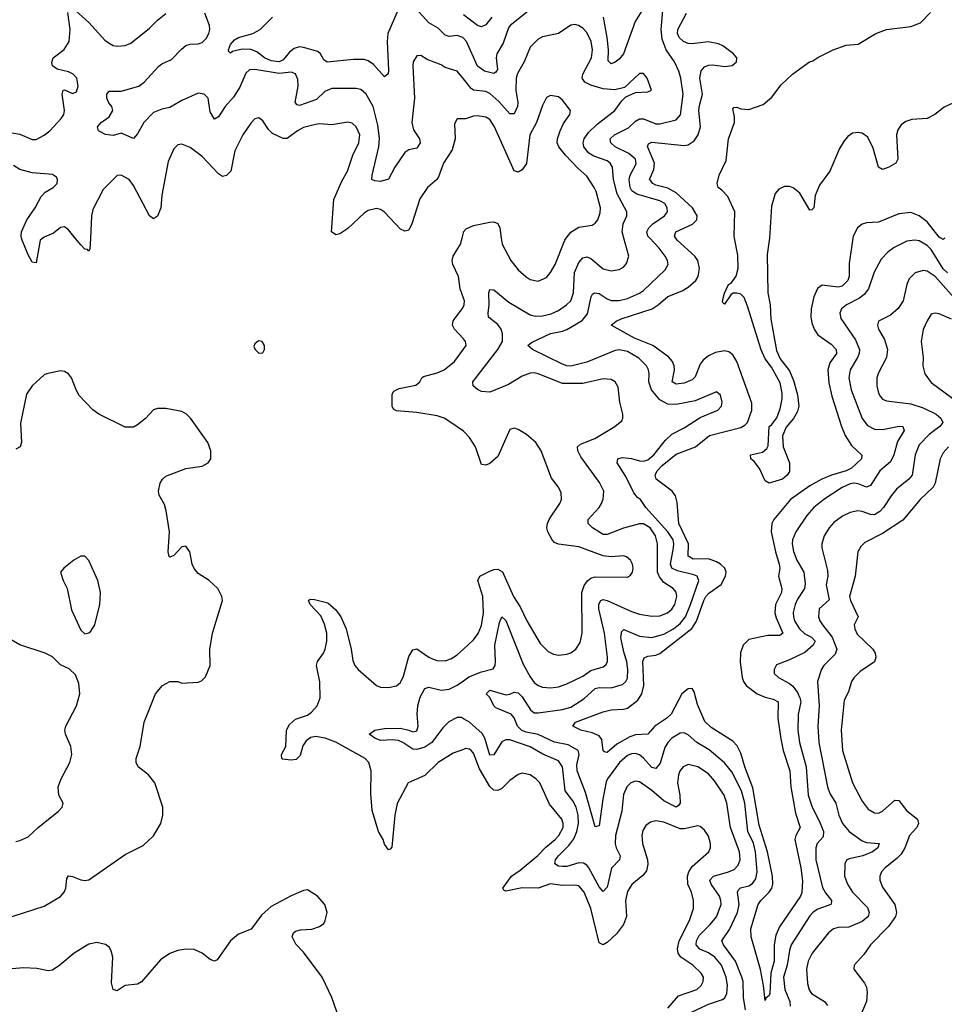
# Model space of a CAD drawing. Header units: inches. Extents: x 1843162 to 1959474, y 907081 to 1016326.
# Tile 356 of 656: x 1947809 to 1952375, y 936217 to 941078. Entities that reach past the tile are written whole.
import ezdxf

# ---------------------------------------------------------------- set-up
doc = ezdxf.new("R2010")
doc.units = ezdxf.units.IN
doc.header["$MEASUREMENT"] = 0
for name, color, linetype in [('B9943', 7, 'Continuous'), ('B9944', 7, 'Continuous'), ('B9953', 7, 'Continuous'), ('B9954', 7, 'Continuous')]:
    doc.layers.add(name, color=color, linetype=linetype)

msp = doc.modelspace()

# ---------------------------------------------------------------- linework, layer by layer
at = {"layer": 'B9943', "color": 5}
for points, elevation in [([(1947923.4, 940000), (1947910.2, 939989.8), (1947890, 939877.2), (1947870, 939880.9), (1947850, 939916.9), (1947820.2, 939990), (1947817.9, 940000)], 580), ([(1948157.6, 940000), (1948154.7, 939945.3), (1948150, 939936), (1948143, 939943), (1948130, 939946), (1948110, 939966.4), (1948082.8, 940000)], 580), ([(1950000, 939703.8), (1949983.8, 939750), (1949976.1, 939810), (1949948.3, 939870), (1949944.7, 939890), (1949949.1, 939910), (1949985.8, 939970), (1949993.5, 940000)], 580), ([(1950000, 939502.2), (1949956.2, 939550), (1949946.9, 939570), (1949948.9, 939591.1), (1949994.2, 939650), (1950000, 939661.4)], 580), ([(1950000, 939046.8), (1949932.8, 939092.8), (1949904.2, 939110), (1949870, 939121.9), (1949770, 939138.4), (1949670, 939146.6), (1949655.5, 939155.5), (1949647.4, 939170), (1949648.3, 939230), (1949655.8, 939244.2), (1949683.3, 939256.7), (1949765.8, 939274.2), (1949785.4, 939290), (1949794.3, 939310), (1949803.1, 939316.9), (1949870, 939335), (1949905.7, 939350), (1949956.8, 939390), (1950000, 939450.7)], 580), ([(1947730, 936637), (1947930, 936700.9), (1948010, 936748.6), (1948028.2, 936770), (1948036.1, 936790), (1948041.9, 936838.1), (1948049.2, 936850.8), (1948070, 936848.5), (1948110, 936831.7), (1948130, 936828.4), (1948150, 936831.4), (1948330, 936956), (1948418.9, 937001.1), (1948470, 937047.7), (1948505.6, 937110), (1948516.2, 937150), (1948516.2, 937190), (1948475.6, 937310), (1948445.1, 937350), (1948394.5, 937390), (1948384.2, 937410), (1948384.7, 937430), (1948403.5, 937490), (1948423, 937610), (1948479.7, 937750), (1948514.5, 937790), (1948550.4, 937810.3), (1948590, 937810.4), (1948610, 937802.6), (1948690, 937807.7), (1948706.6, 937813.4), (1948727, 937833), (1948749.5, 937890), (1948748, 937968), (1948760.9, 938050), (1948809.6, 938210), (1948807.3, 938230), (1948787, 938270), (1948745.2, 938310), (1948690, 938344.5), (1948670, 938369.3), (1948659.7, 938390), (1948649.6, 938450), (1948630, 938479.5), (1948610, 938475.6), (1948570, 938432.7), (1948550, 938424), (1948547.3, 938427.3), (1948542, 938450), (1948548.9, 938550), (1948532.9, 938652.9), (1948524.4, 938684.4), (1948497.6, 938730), (1948493.6, 938750), (1948502.4, 938790), (1948513.6, 938810), (1948530, 938823.7), (1948630, 938861.6), (1948710, 938874), (1948739, 938890), (1948752.3, 938910), (1948752, 938950), (1948738, 938990), (1948652.3, 939110), (1948632.7, 939130), (1948610, 939142.9), (1948530, 939158.7), (1948490, 939158.4), (1948470, 939152), (1948430, 939109.4), (1948390, 939078), (1948370, 939067), (1948330, 939067), (1948199, 939130), (1948170, 939152.3), (1948102.6, 939222.6), (1948087, 939250), (1948064.5, 939310), (1948049.2, 939330), (1948030, 939342), (1948010, 939345.1), (1947941, 939330), (1947930, 939325.1), (1947870.6, 939270), (1947842, 939230), (1947813.5, 939086.5), (1947818.4, 938990), (1947810.3, 938969.7), (1947790, 938957)], 620), ([(1950000, 937475.6), (1949950, 937456.8), (1949876.1, 937410), (1949810, 937346.3), (1949726.7, 937310), (1949672.6, 937207.4), (1949661.8, 937150), (1949647.1, 936992.9), (1949638, 936982), (1949630, 936979.7), (1949610, 937007.8), (1949603.6, 937030), (1949580.8, 937070), (1949550, 937174.3), (1949542.5, 937257.6), (1949545.3, 937370), (1949532.5, 937410), (1949515, 937430), (1949370, 937510.7), (1949316.9, 937530), (1949270, 937538.5), (1949246.2, 937533.9), (1949222.7, 937517.3), (1949207.5, 937492.5), (1949194.1, 937445.9), (1949174.2, 937425.8), (1949150, 937421.7), (1949107.4, 937427.4), (1949102.9, 937430), (1949101.5, 937450), (1949123.4, 937490), (1949126.2, 937570), (1949141.1, 937598.9), (1949170, 937624.5), (1949230, 937645.1), (1949250, 937658.6), (1949277.8, 937690), (1949292.9, 937730), (1949291.6, 937808.4), (1949275.3, 937890), (1949279.2, 937910), (1949309.9, 937950.1), (1949317.8, 937970), (1949326.1, 938010), (1949325.6, 938050), (1949314.4, 938094.4), (1949295.6, 938135.6), (1949243.5, 938190), (1949235.1, 938210), (1949243.5, 938216.5), (1949264.4, 938215.6), (1949330, 938199.6), (1949370, 938165.2), (1949395.5, 938130), (1949420.7, 938070), (1949445.8, 937970), (1949453.6, 937913.6), (1949463, 937890), (1949480.2, 937870), (1949570, 937791.4), (1949590, 937782.4), (1949630, 937780.2), (1949670, 937788.7), (1949690, 937806), (1949703.4, 937836.6), (1949730, 937933.7), (1949750, 937966.3), (1949770, 937971.4), (1949828.9, 937930), (1949850, 937920.2), (1949870, 937914.2), (1949910, 937913.4), (1949937.4, 937922.6), (1949970, 937942), (1950000, 937969.8)], 580), ([(1947790, 937020.7), (1947810, 937024.9), (1947850, 937044), (1947899.3, 937090), (1948001.2, 937170), (1948019, 937190), (1948024, 937210), (1948002.7, 937250), (1947998.4, 937290), (1948013.6, 937330), (1948056.9, 937410), (1948066.3, 937450), (1948061.7, 937490), (1948035.4, 937550), (1948031.1, 937570), (1948036.9, 937590), (1948089.6, 937690), (1948105.6, 937750), (1948101.5, 937801.5), (1948084.1, 937844.1), (1948052.3, 937872.3), (1948010, 937893.2), (1947970, 937932.3), (1947934, 937950), (1947810, 937990.9), (1947734.9, 938034.9)], 640), ([(1950000, 937626.7), (1949990, 937632.5), (1949970, 937632.2), (1949928.3, 937611.7), (1949898.2, 937581.8), (1949844.1, 937510), (1949810, 937486.6), (1949770, 937474.5), (1949750, 937476.2), (1949700.7, 937510), (1949679.2, 937519.2), (1949650, 937522.3), (1949590, 937518.7), (1949562.7, 937530), (1949535.3, 937550), (1949562, 937570), (1949610, 937579.1), (1949690, 937579.4), (1949730.7, 937570.7), (1949750, 937561.8), (1949770, 937567.4), (1949775.8, 937590), (1949772.2, 937650), (1949775.6, 937690), (1949787.1, 937732.9), (1949810, 937775.9), (1949830, 937783.2), (1949890, 937767.8), (1949930, 937772.3), (1949970, 937792.6), (1950000, 937813.8)], 560), ([(1949386.2, 936146.2), (1949350.9, 936250), (1949303.1, 936350), (1949210, 936474), (1949172.9, 936512.9), (1949155.1, 936550), (1949161.2, 936570), (1949170, 936577.3), (1949195.9, 936584.1), (1949251.5, 936588.5), (1949290, 936600.7), (1949310, 936616), (1949318, 936630), (1949327, 936670), (1949316, 936710), (1949279, 936750), (1949230, 936782.7), (1949210, 936779.3), (1949150, 936752), (1949050, 936699.3), (1949003.4, 936656.6), (1948951.8, 936588.2), (1948890, 936562.4), (1948850.4, 936530), (1948784.4, 936435.6), (1948770, 936429.5), (1948750, 936437.6), (1948709.4, 936470), (1948670, 936486.9), (1948630, 936489.7), (1948590, 936482.7), (1948550, 936467.6), (1948503.4, 936436.6), (1948410, 936328.3), (1948390, 936315.4), (1948330, 936309.6), (1948290, 936283.6), (1948270, 936289.4), (1948262, 936322), (1948268.7, 936448.7), (1948261.3, 936481.3), (1948250, 936499.5), (1948232.2, 936512.3), (1948190, 936522.6), (1948150, 936513.1), (1948078.4, 936470), (1948007.4, 936410), (1947970, 936385.8), (1947950, 936381.2), (1947892.7, 936392.7), (1947830, 936397.1), (1947750.6, 936390.6)], 620)]:
    msp.add_lwpolyline(points, dxfattribs=dict(at, elevation=elevation))
for points, elevation in [([(1948987.5, 939492.5), (1948970, 939478), (1948965.4, 939465.4), (1948972, 939450), (1948990, 939432), (1949010, 939434), (1949018, 939450), (1949018, 939470), (1949006, 939490)], 620), ([(1948110, 938429.2), (1948076, 938410), (1948026, 938370), (1948011, 938350), (1948022.8, 938310), (1948044, 938270), (1948064.1, 938164.1), (1948110, 938064.7), (1948130, 938046), (1948150, 938051), (1948160.2, 938059.8), (1948179.3, 938090), (1948204.5, 938190), (1948207, 938250), (1948194, 938310), (1948150, 938408.7), (1948130, 938429)], 640)]:
    msp.add_lwpolyline(points, close=True, dxfattribs=dict(at, elevation=elevation))
at = {"layer": 'B9944', "color": 5}
for points, elevation in [([(1947770, 940519.3), (1947810, 940513.4), (1947870, 940487.2), (1947890, 940486.4), (1947930, 940507.6), (1947958.3, 940530), (1948013.7, 940590), (1948026.4, 940610), (1948030.6, 940630), (1948019.2, 940710), (1948024, 940730), (1948030, 940732.4), (1948070, 940714), (1948090, 940722), (1948096.8, 940750), (1948091.5, 940790), (1948073.3, 940810), (1948050, 940820.2), (1947993.5, 940833.5), (1947971.5, 940850), (1947966.9, 940866.9), (1947974.7, 940890), (1948029, 940931), (1948053.2, 940970), (1948058.5, 941030), (1948046.4, 941113.6)], 580), ([(1948070, 941136.5), (1948150, 941065), (1948230, 940977.7), (1948250, 940962), (1948270, 940951.4), (1948290, 940947.7), (1948330, 940951.3), (1948358.2, 940961.9), (1948450, 941036), (1948490, 941076.5), (1948530, 941108.8)], 580), ([(1949687.3, 941150), (1949626.7, 941010), (1949623.5, 940970), (1949630.9, 940829.1), (1949628.8, 940811.2), (1949610, 940795.6), (1949556.7, 940856.6), (1949530, 940875.7), (1949510, 940881.3), (1949458, 940882), (1949327.9, 940868), (1949310, 940879.5), (1949294.7, 940910), (1949281.1, 940921.1), (1949210, 940941.7), (1949190, 940943.8), (1949163.7, 940936.4), (1949141.9, 940918.1), (1949110, 940880.2), (1949090, 940869.9), (1949050, 940875.3), (1949018.4, 940890), (1948979.6, 940919.6), (1948950, 940930.5), (1948907.5, 940932.5), (1948859.5, 940920.5), (1948850, 940912.3), (1948840.8, 940920.8), (1948840.5, 940930), (1948850, 940955.8), (1948870, 940978.9), (1948890, 940990.2), (1948960.9, 941010), (1948997, 941030), (1949058, 941090)], 540), ([(1950000, 940986.6), (1949996.8, 940990), (1949970, 940999.5), (1949930, 940994.9), (1949910, 941002.6), (1949876, 941036), (1949830, 941062.5), (1949750, 941150.8)], 540), ([(1950000, 940786.2), (1949970, 940824.4), (1949910, 940842.6), (1949890, 940854.7), (1949821, 940881), (1949790, 940901.1), (1949770, 940899.7), (1949752.4, 940870), (1949750.2, 940849.8), (1949758.1, 940690), (1949745.6, 940570), (1949753.8, 940533.8), (1949782.9, 940490), (1949787.2, 940470), (1949770, 940444.5), (1949730, 940436.5), (1949710, 940422.8), (1949661.8, 940350), (1949630, 940291.3), (1949590, 940279.8), (1949562.9, 940282.9), (1949548.2, 940290), (1949548.8, 940310), (1949582.1, 940450), (1949586.3, 940493.7), (1949577.5, 940557.5), (1949553.9, 940650), (1949520.3, 940710), (1949493, 940733), (1949470, 940738.9), (1949350, 940738.1), (1949316.2, 940723.8), (1949275, 940685), (1949190, 940654.8), (1949178.3, 940658.3), (1949169.9, 940670), (1949184.6, 940750), (1949182.4, 940782.4), (1949170.4, 940810.4), (1949150, 940818.8), (1949090, 940813), (1948970, 940832.7), (1948943.1, 940830), (1948925.8, 940814.2), (1948895.5, 940744.5), (1948863.9, 940696.1), (1948823.6, 940650), (1948790, 940598.9), (1948770, 940587.8), (1948750, 940623.7), (1948739.8, 940690), (1948720.5, 940710), (1948690, 940716.3), (1948610, 940679.9), (1948550, 940643.9), (1948510, 940637.2), (1948470, 940620.2), (1948421.1, 940570), (1948390, 940514), (1948370, 940491.8), (1948310, 940518.5), (1948270, 940506.6), (1948231.7, 940511.7), (1948198.5, 940530), (1948193.3, 940550), (1948211.1, 940570), (1948250, 940598.2), (1948268.9, 940630), (1948264.5, 940650), (1948248.4, 940668.4), (1948238.7, 940690), (1948238.9, 940710), (1948250, 940725.2), (1948310, 940724.6), (1948396.9, 940750), (1948424.1, 940770), (1948493.6, 940846.4), (1948510, 940859.7), (1948559, 940881), (1948607.1, 940933), (1948629.4, 940950.6), (1948650, 940958), (1948690, 940958.6), (1948710, 940965.8), (1948730, 940984.9), (1948743.1, 941010), (1948747.8, 941030), (1948746.6, 941050), (1948723.5, 941110)], 560), ([(1950000, 940588.3), (1949970, 940589.3), (1949956.1, 940563.9), (1949959.1, 940490), (1949944.6, 940435.4), (1949902.2, 940370), (1949877.5, 940302.5), (1949868.9, 940290), (1949822, 940250), (1949785.5, 940194.5), (1949745.7, 940070), (1949730, 940038.3), (1949710, 940033.6), (1949690, 940044.5), (1949610, 940128.3), (1949590, 940141.5), (1949570, 940146.3), (1949530, 940135.7), (1949510, 940122.9), (1949430, 940046.9), (1949390, 940021.5), (1949370, 940015.8), (1949349, 940030), (1949359.6, 940190), (1949399.8, 940280.2), (1949428.1, 940330), (1949454.3, 940410), (1949484.2, 940470), (1949488.9, 940510), (1949470, 940549.7), (1949450, 940567.4), (1949430, 940572.5), (1949350, 940559.4), (1949290, 940563.9), (1949270, 940561.3), (1949210, 940546.1), (1949180.2, 940530), (1949130, 940492), (1949110, 940491.8), (1949056.6, 940516.6), (1949036.7, 940536.7), (1949010, 940579.6), (1948990, 940594.3), (1948970, 940588), (1948950, 940568), (1948910, 940509.6), (1948870.8, 940430), (1948850.7, 940330), (1948830, 940309.4), (1948810, 940304.7), (1948790, 940316.5), (1948710, 940402.2), (1948650, 940448), (1948610, 940463.6), (1948590, 940460.7), (1948570, 940440.9), (1948541.4, 940378.6), (1948511.2, 940211.2), (1948505, 940150), (1948490, 940107.6), (1948470, 940095.4), (1948450, 940109.8), (1948370, 940259.1), (1948350, 940288.5), (1948310, 940310.9), (1948290, 940309.6), (1948220.5, 940239.5), (1948170, 940141.6), (1948163.5, 940110), (1948157.6, 940000)], 580), ([(1947817.9, 940000), (1947815.7, 940010), (1947817.8, 940030), (1947844.1, 940090), (1947885.2, 940150), (1947914.9, 940205.1), (1947933.9, 940226.1), (1947973.7, 940250), (1947993.8, 940270), (1947995.3, 940290), (1947990, 940300.7), (1947970, 940314), (1947870, 940322.6), (1947810, 940337.9), (1947778.3, 940358.3)], 580), ([(1948082.8, 940000), (1948050, 940040.4), (1948030, 940055.1), (1948010, 940051.6), (1947975.3, 940024.7), (1947930, 940005.1), (1947923.4, 940000)], 580), ([(1949993.5, 940000), (1950000, 940025.2)], 580)]:
    msp.add_lwpolyline(points, dxfattribs=dict(at, elevation=elevation))
at = {"layer": 'B9953', "color": 5}
for points, elevation in [([(1950000, 937813.8), (1950027, 937833), (1950090, 937858.4), (1950146.3, 937873.7), (1950156.4, 937890), (1950159, 937910), (1950155.9, 937990), (1950178.8, 938101.2), (1950190, 938130.4), (1950210, 938111.3), (1950295.4, 937895.4), (1950330, 937833), (1950350, 937806.2), (1950370, 937790.2), (1950390, 937782.7), (1950430, 937779.5), (1950470, 937785), (1950510, 937798.4), (1950590, 937837), (1950630, 937864.6), (1950690, 937882.2), (1950704.7, 937895.3), (1950711.1, 937910), (1950711.6, 937930), (1950696.6, 938050), (1950669.2, 938170), (1950668.3, 938191.7), (1950679.2, 938210), (1950690, 938214.7), (1950710, 938211), (1950830, 938157), (1950870, 938143.5), (1950930, 938133.6), (1950970, 938135.6), (1951007.2, 938150), (1951030, 938167.4), (1951044.6, 938190), (1951054.5, 938230), (1951051.2, 938251.2), (1951036.5, 938270), (1950990, 938299.9), (1950968.1, 938328.1), (1950958.9, 938350), (1950958.3, 938490), (1950948.9, 938530), (1950923, 938570), (1950890, 938588.7), (1950870, 938588.7), (1950790, 938567.2), (1950710, 938535.6), (1950690, 938536.6), (1950638.2, 938570), (1950616.8, 938590), (1950615.8, 938610), (1950670, 938669.3), (1950682.2, 938690), (1950690, 938710.8), (1950693.2, 938750), (1950672.5, 938792.5), (1950579.9, 938919.9), (1950565.7, 938950), (1950563.8, 938970), (1950578.1, 938981.9), (1950649.7, 939010), (1950747.3, 939070), (1950782, 939098), (1950787.3, 939110), (1950787.8, 939130), (1950771.9, 939190), (1950763.7, 939263.7), (1950749.8, 939289.8), (1950730, 939301.1), (1950690, 939305), (1950590, 939282), (1950490, 939281.8), (1950370, 939330.5), (1950350, 939334.5), (1950330, 939332.6), (1950290, 939317.9), (1950222.8, 939277.2), (1950130, 939239.6), (1950090, 939243.2), (1950070, 939252.5), (1950048.5, 939270), (1950046.4, 939290), (1950170.5, 939450), (1950192.5, 939490), (1950193.4, 939526.6), (1950186.7, 939550), (1950170, 939573.1), (1950124.6, 939610), (1950121.5, 939630), (1950127.8, 939670), (1950125.6, 939730), (1950130, 939746.8), (1950150, 939743.7), (1950224.3, 939684.3), (1950330, 939621.8), (1950353.7, 939613.7), (1950390, 939615.3), (1950433.4, 939626.6), (1950470, 939643.2), (1950509.9, 939670.1), (1950530.3, 939689.7), (1950543.7, 939730), (1950548.5, 939830), (1950570, 939879.6), (1950590, 939902), (1950610, 939906.7), (1950630, 939899.3), (1950690, 939848.4), (1950730, 939837.6), (1950770, 939844.4), (1950790, 939855.6), (1950805.6, 939874.4), (1950817, 939910), (1950792.6, 940000)], 560), ([(1951393.8, 936190), (1951383.6, 936250), (1951381.7, 936330), (1951375.7, 936350), (1951343.8, 936430), (1951284.2, 936510), (1951276.8, 936530), (1951313.3, 936586.7), (1951353.5, 936670), (1951362.2, 936710), (1951353, 936770), (1951357.9, 936782.1), (1951368.3, 936791.6), (1951410, 936802), (1951427.5, 936812.5), (1951443.5, 936836.5), (1951450.7, 936870), (1951443.3, 936970), (1951432.2, 937012.2), (1951404.7, 937070), (1951389.2, 937210), (1951373.1, 937270), (1951325, 937365), (1951289.6, 937409.6), (1951213.7, 937473.7), (1951152.1, 937510), (1951110, 937546.6), (1951090, 937556.5), (1951070, 937555.7), (1951030, 937530.6), (1951008.8, 937510), (1950994.9, 937485.1), (1950972.1, 937407.9), (1950950, 937380.7), (1950930, 937386.5), (1950890, 937432.3), (1950870, 937448.2), (1950850, 937454.9), (1950830, 937453.5), (1950810, 937445.7), (1950770.1, 937410), (1950711.4, 937330), (1950705, 937315), (1950688.3, 937230), (1950670, 937097.2), (1950650, 937092.7), (1950602.3, 937262.3), (1950561.9, 937370), (1950560.8, 937399.2), (1950572.3, 937450), (1950566.1, 937470), (1950517.3, 937497.3), (1950450, 937511.7), (1950370, 937548.5), (1950310, 937560.1), (1950289.2, 937569.2), (1950267.8, 937590), (1950250, 937631.9), (1950236.2, 937650), (1950160, 937680), (1950149.5, 937690), (1950131.1, 937731.1), (1950112.3, 937750), (1950130, 937767.7), (1950210, 937744.1), (1950230, 937747.5), (1950250, 937757.7), (1950270, 937754.7), (1950290, 937735), (1950331.4, 937671.4), (1950350, 937656.6), (1950370, 937655.2), (1950490, 937673), (1950530, 937684), (1950595.3, 937724.7), (1950650, 937775.4), (1950670, 937780.7), (1950730, 937779.8), (1950785, 937795), (1950802.2, 937810), (1950810, 937827), (1950812.1, 937867.9), (1950807.5, 937910), (1950793.1, 937950), (1950780.1, 938010), (1950777.7, 938030), (1950782.3, 938057.7), (1950792.5, 938067.5), (1950870, 938034.5), (1950930, 938028.2), (1950990, 938044.1), (1951036.9, 938070), (1951070, 938096.9), (1951096, 938130), (1951121.9, 938190), (1951162.8, 938310), (1951153.8, 938330), (1951137.8, 938337.8), (1951056.9, 938356.9), (1951029.9, 938370), (1951022.2, 938390), (1951038.1, 938470), (1951039.9, 938490), (1951035.5, 938510), (1951009, 938550), (1950900.3, 938670), (1950874, 938710), (1950859.4, 938719.4), (1950841.9, 938741.9), (1950802.7, 938822.7), (1950758.9, 938890), (1950763, 938910), (1950783.9, 938916.1), (1950830, 938911.8), (1950870, 938900.1), (1950890, 938898.6), (1950910, 938904.7), (1950940.5, 938930), (1950998.2, 939001.8), (1951030, 939032.5), (1951090, 939063.8), (1951170, 939114.7), (1951256.9, 939150), (1951274.7, 939170), (1951278, 939190), (1951270, 939223.7), (1951250, 939240.5), (1951143.9, 939196.1), (1951050, 939178.9), (1951010, 939179.3), (1950970, 939200.5), (1950928.2, 939250), (1950915.2, 939290), (1950918.1, 939330), (1950914.1, 939350), (1950903.4, 939370), (1950866.6, 939406.6), (1950810, 939439.4), (1950770, 939448.3), (1950750, 939444.8), (1950610, 939387.3), (1950530, 939367.5), (1950510, 939369.5), (1950490, 939377.8), (1950340.7, 939450), (1950318.7, 939470), (1950335.5, 939484.5), (1950430, 939528.9), (1950490, 939539.9), (1950510, 939548), (1950586.6, 939593.4), (1950613.5, 939626.5), (1950630.4, 939709.6), (1950637.1, 939722.9), (1950646.6, 939730), (1950670, 939726.1), (1950710, 939699.3), (1950730, 939691.7), (1950770, 939691.7), (1950810, 939701.9), (1950870, 939727.7), (1950890, 939741.4), (1950997, 939843), (1951011.3, 939868.7), (1951007.1, 939890), (1950996.5, 939910), (1950966.9, 939950), (1950920.6, 940000)], 540), ([(1950187.1, 940000), (1950191, 939970), (1950234, 939890), (1950270, 939844), (1950310, 939807.9), (1950330, 939795.8), (1950370, 939788), (1950410, 939806), (1950430, 939830.3), (1950453.9, 939870), (1950500.5, 939990), (1950508, 940000)], 580), ([(1951923.7, 940000), (1951905.5, 939874.5), (1951905.2, 939810), (1951898.6, 939790), (1951870, 939763.1), (1951850, 939758.3), (1951771.8, 939768.2), (1951748.5, 939751.5), (1951730.9, 939710), (1951716.6, 939650), (1951715.1, 939610), (1951720.7, 939580.7), (1951731.6, 939550), (1951750, 939522.9), (1951816.5, 939476.5), (1951841.2, 939450), (1951843, 939430), (1951810, 939384.5), (1951799.6, 939350), (1951805, 939285), (1951818.9, 939218.9), (1951866.4, 939070), (1951885, 939025), (1951915.9, 938975.9), (1951967.7, 938927.7), (1951965.4, 938910), (1951916.9, 938863.1), (1951890, 938850), (1951817.7, 938830), (1951770.2, 938810), (1951710, 938776.7), (1951616.1, 938710), (1951532.4, 938610), (1951523.3, 938590), (1951520.1, 938550), (1951541.4, 938450), (1951559.7, 938390), (1951562.9, 938370), (1951555.5, 938330), (1951572.8, 938270), (1951570.5, 938250), (1951541, 938190), (1951537.5, 938150), (1951544.3, 938124.3), (1951578, 938050), (1951562.5, 938037.5), (1951502.9, 938037.1), (1951410, 938018.3), (1951381.4, 937990), (1951367.7, 937952.3), (1951366.4, 937906.4), (1951376.8, 937830), (1951383, 937810), (1951396.6, 937790), (1951450.2, 937750), (1951490, 937733.3), (1951530, 937724.1), (1951554.4, 937710), (1951552.4, 937630), (1951567.7, 937527.7), (1951579.9, 937470), (1951611.4, 937370), (1951617.7, 937290), (1951640.3, 937160.3), (1951662.8, 937090), (1951641.9, 937050), (1951637.1, 937030), (1951666.4, 936890), (1951673.9, 936826.1), (1951671.5, 936768.5), (1951665.4, 936750), (1951561.5, 936598.5), (1951542.1, 936557.9), (1951535.5, 936510), (1951534.1, 936430), (1951518, 936370), (1951513.5, 936270), (1951510, 936259.6), (1951493.1, 936246.9), (1951490, 936235.3), (1951482.6, 936310), (1951468, 936388), (1951421.7, 936550), (1951419.3, 936590), (1951456.3, 936710), (1951469.2, 936730), (1951509.9, 936770.1), (1951522.5, 936790), (1951527.6, 936810), (1951526.2, 936850), (1951501.2, 936970), (1951461.2, 937101.2), (1951430, 937285.8), (1951389.1, 937389.1), (1951370, 937456.5), (1951352.3, 937492.3), (1951330, 937515.7), (1951223.5, 937583.5), (1951192.4, 937612.4), (1951156.8, 937696.8), (1951139.1, 937759.1), (1951130, 937776.1), (1951110, 937774.5), (1951078.3, 937750), (1951025.7, 937650), (1951004.8, 937630), (1950946.1, 937590), (1950910, 937549.8), (1950850, 937547.9), (1950822.7, 937537.3), (1950758.5, 937501.5), (1950710, 937460.4), (1950700.9, 937460.9), (1950690, 937468.7), (1950684.3, 937524.3), (1950670, 937543.1), (1950636.7, 937556.6), (1950579.3, 937570), (1950539.6, 937590), (1950553.3, 937610), (1950690, 937660.1), (1950730, 937671.2), (1950790, 937674), (1950810, 937679.5), (1950861.1, 937718.9), (1950881.5, 937750), (1950891.5, 937790), (1950886.7, 937910), (1950892.1, 937927.9), (1950910, 937936.3), (1950950, 937941), (1950970, 937948.7), (1951128.1, 938071.9), (1951151.7, 938108.3), (1951186.6, 938210), (1951197.4, 938230), (1951212.6, 938247.4), (1951272.3, 938290), (1951294.9, 938330), (1951297.2, 938350), (1951290.4, 938370), (1951270.4, 938390), (1951250, 938401.8), (1951210, 938415.9), (1951135.4, 938415.4), (1951109.9, 938429.9), (1951112.4, 938490), (1951063.2, 938590), (1951055.1, 938695.1), (1951048.1, 938728.1), (1951030.7, 938750.7), (1950952.2, 938810), (1950946.4, 938830), (1950957.3, 938850), (1950982.3, 938877.7), (1951050, 938932.8), (1951146.2, 938970), (1951215.1, 939024.9), (1951370, 939065.5), (1951390, 939075.7), (1951403.6, 939090), (1951425.1, 939150), (1951424.1, 939184.1), (1951350.6, 939390.6), (1951330, 939423.4), (1951310, 939438.1), (1951290, 939442.8), (1951245, 939435), (1951210, 939419.1), (1951183.6, 939396.4), (1951170, 939377.7), (1951144.9, 939315.1), (1951130, 939299.6), (1951090, 939282.8), (1951050, 939279), (1951030.8, 939290), (1951042.9, 939350), (1951041.2, 939370), (1951032.8, 939390), (1951013.3, 939413.3), (1950935.9, 939470), (1950845.6, 939505.6), (1950729.6, 939570), (1950755.1, 939590), (1950779.1, 939600.9), (1950931.6, 939650), (1950962.1, 939670), (1951010, 939711.8), (1951080, 939740), (1951110, 939757), (1951147.3, 939790), (1951159.5, 939810), (1951166.2, 939850), (1951157.4, 939890), (1951142.6, 939910), (1951055, 939990), (1951048.7, 940000)], 520), ([(1951510.9, 940000), (1951510, 939988), (1951500.7, 939919.3), (1951504.2, 939730), (1951515.4, 939670), (1951518.9, 939598.9), (1951545.4, 939445.4), (1951564.1, 939404.1), (1951610, 939344.9), (1951630, 939297.3), (1951650, 939226), (1951656.3, 939170), (1951650, 939144.2), (1951630, 939109.7), (1951593.2, 939066.8), (1951576.4, 939023.6), (1951578.9, 938970), (1951610.3, 938890), (1951610, 938847.3), (1951598.9, 938830), (1951575.3, 938810), (1951510, 938789.2), (1951490, 938801.1), (1951461.8, 938861.8), (1951436.2, 938896.2), (1951419.3, 938910), (1951418, 938930), (1951477, 938943), (1951498.7, 938961.3), (1951505.8, 938974.2), (1951509.9, 939070), (1951521.5, 939078.5), (1951547.1, 939112.9), (1951563.9, 939156.1), (1951573.6, 939206.4), (1951574.7, 939234.8), (1951564.7, 939284.7), (1951522, 939362), (1951490, 939404), (1951470, 939447.6), (1951403.7, 939663.7), (1951385.9, 939705.9), (1951370, 939723.5), (1951350, 939728.6), (1951332.7, 939727.3), (1951319.9, 939720.1), (1951290, 939674), (1951281.5, 939681.5), (1951279.7, 939690), (1951290, 939727.3), (1951309.9, 939770), (1951322.3, 939777.7), (1951347.6, 939812.4), (1951357.2, 939850), (1951355.2, 939915.2), (1951339.1, 940000)], 480), ([(1952377.6, 940000), (1952370, 939993.5), (1952358.4, 940000)], 520), ([(1952390, 939827.9), (1952370, 939848.7), (1952310, 939944), (1952290, 939964), (1952250, 939985.9), (1952230, 939989.9), (1952190, 939985), (1952126.5, 939953.5), (1952095.8, 939930), (1952063.8, 939896.2), (1952027.9, 939832.1), (1952000.5, 939750), (1951978.6, 939721.4), (1951956.7, 939703.3), (1951891.5, 939670), (1951866.5, 939650), (1951859.3, 939630), (1951863.2, 939603.2), (1951937.1, 939497), (1951955.6, 939450), (1951953.8, 939430), (1951945.4, 939410), (1951910.7, 939350), (1951903.4, 939310), (1951914.2, 939250), (1951969.3, 939109.3), (1951995.3, 939075.3), (1952030, 939057), (1952070, 939054.8), (1952151.4, 939071.4), (1952170.4, 939070), (1952176.9, 939050), (1952144.2, 938995.8), (1952125, 938930), (1952110, 938895.8), (1952056.3, 938850), (1952010, 938778.9), (1951990, 938769.8), (1951950, 938786.6), (1951930, 938790.4), (1951910, 938786.9), (1951870, 938767.9), (1951779.7, 938710), (1951731, 938670), (1951695.3, 938630), (1951641.6, 938550), (1951625.1, 938510), (1951623.1, 938490), (1951630, 938452.4), (1951647.3, 938410), (1951680.6, 938350), (1951687.2, 938292.8), (1951683.9, 938270), (1951650, 938216.8), (1951638.2, 938190), (1951628.8, 938151.2), (1951629.6, 938130), (1951635.5, 938110), (1951660.6, 938070), (1951686.5, 938046.5), (1951718.8, 938030), (1951737.1, 938010), (1951726.8, 937990), (1951685.6, 937954.4), (1951610, 937916.8), (1951547, 937893), (1951534.9, 937870), (1951534.9, 937850), (1951555.8, 937830), (1951610, 937801.2), (1951626.8, 937786.8), (1951650, 937756.9), (1951661.6, 937730), (1951666.1, 937710), (1951652.8, 937647.2), (1951652, 937570), (1951660.5, 937510), (1951693.3, 937390), (1951703.4, 937250), (1951722.6, 937190), (1951759.1, 937119.1), (1951777.5, 937070), (1951776.4, 937043.6), (1951747.2, 937010), (1951739.8, 936990), (1951740.8, 936930), (1951773.8, 936793.8), (1951787.7, 936767.7), (1951817.8, 936730), (1951817.5, 936722.5), (1951814, 936710), (1951750, 936685.8), (1951727.8, 936672.2), (1951710, 936654.3), (1951618.8, 936510), (1951610, 936482.9), (1951599.5, 936410), (1951580.7, 936350), (1951587.3, 936290), (1951612.6, 936230), (1951612.9, 936207.1)], 540), ([(1952450, 939676), (1952330, 939810.4), (1952290, 939837.4), (1952270, 939840.2), (1952230.9, 939829.1), (1952201.5, 939798.5), (1952189.2, 939770), (1952171.1, 939690), (1952147.3, 939652.7), (1952110, 939619.8), (1952050.3, 939589.7), (1952044.2, 939570), (1952050.3, 939550), (1952080, 939500), (1952094.2, 939450), (1952089.3, 939410), (1952050, 939334), (1952042.2, 939310), (1952041.5, 939270), (1952050, 939233.4), (1952058.6, 939218.6), (1952070, 939204.9), (1952090, 939195.8), (1952210, 939181.2), (1952270, 939161.7), (1952334, 939130), (1952358.2, 939110), (1952368.3, 939090), (1952352.6, 939070), (1952299.4, 939030), (1952250, 938979.8), (1952230.7, 938930), (1952216.8, 938830), (1952199.3, 938810), (1952139, 938761), (1952111.9, 938728.1), (1952075.3, 938670), (1952056.3, 938650), (1952030, 938633.5), (1952010, 938635), (1951970, 938650.4), (1951947.2, 938652.8), (1951910, 938644.7), (1951872.8, 938627.2), (1951830, 938595), (1951805.8, 938570), (1951781.5, 938530), (1951769.3, 938490), (1951770.2, 938470), (1951798.2, 938358.2), (1951798.9, 938330), (1951791.8, 938288.2), (1951806.7, 938213.3), (1951757.4, 938170), (1951754.4, 938130), (1951760.9, 938110), (1951774.1, 938090), (1951821.6, 938030), (1951843.9, 937970), (1951835.2, 937944.8), (1951779.7, 937890), (1951767.9, 937872.1), (1951749.5, 937810.5), (1951757.5, 937690), (1951750.7, 937590), (1951755.4, 937510), (1951798, 937290), (1951810, 937258.3), (1951838.7, 937210), (1951853.6, 937150), (1951872.3, 937110), (1951905, 937070), (1951970, 937023.5), (1951990, 937016), (1952054, 937010), (1952046.9, 936990), (1952021.1, 936970), (1951972.9, 936950), (1951905.2, 936934.8), (1951892.2, 936927.8), (1951883.5, 936910), (1951881.9, 936850), (1951896.3, 936810), (1951921.6, 936770), (1951994.9, 936694.9), (1952004.3, 936670), (1951999, 936650), (1951970, 936625.4), (1951903.2, 936596.8), (1951850, 936595.9), (1951827.4, 936590), (1951803.2, 936570), (1951722.5, 936470), (1951702.8, 936430), (1951693.7, 936390), (1951698.7, 936318.7), (1951707.6, 936287.6), (1951719.6, 936270), (1951783, 936230), (1951798, 936210)], 560), ([(1950000, 939661.4), (1950004.4, 939670), (1950004.8, 939690), (1950000, 939703.8)], 580), ([(1952410, 939599.3), (1952350, 939626), (1952330, 939629.6), (1952310, 939623.7), (1952290, 939592), (1952270, 939549.3), (1952260.6, 939490), (1952270.2, 939410), (1952268.5, 939370), (1952278.4, 939330), (1952310, 939287.3), (1952441.7, 939190)], 580), ([(1950000, 939450.7), (1950013.7, 939470), (1950011.1, 939490), (1950000, 939502.2)], 580), ([(1950000, 937969.8), (1950050, 938016.1), (1950072.4, 938047.6), (1950090, 938087), (1950099.9, 938150), (1950096.6, 938230), (1950070.6, 938310), (1950080.4, 938330), (1950130, 938355), (1950150, 938363.7), (1950170, 938365.8), (1950192.3, 938352.3), (1950247.3, 938230), (1950279.5, 938179.5), (1950313.1, 938110), (1950378.5, 937998.5), (1950419, 937959), (1950445.6, 937945.6), (1950470, 937940.7), (1950510, 937944.7), (1950530, 937952.1), (1950555.3, 937970), (1950576.6, 938003.4), (1950587, 938050), (1950585.6, 938250), (1950596.1, 938283.9), (1950612.3, 938307.7), (1950630, 938321.4), (1950650, 938327.3), (1950810, 938325.7), (1950824.9, 938335.1), (1950835.6, 938350), (1950838.9, 938370), (1950835.1, 938390), (1950825.6, 938410), (1950805.9, 938425.9), (1950790, 938430.9), (1950730, 938425.3), (1950690, 938430.6), (1950570, 938474.8), (1950470, 938488.2), (1950450, 938497.6), (1950437.6, 938510), (1950417.3, 938550), (1950412.8, 938570), (1950414.9, 938590), (1950425.6, 938614.4), (1950476.4, 938690), (1950483.9, 938710), (1950482.9, 938742.9), (1950469.7, 938770), (1950434.9, 938814.9), (1950384, 938950), (1950357.8, 938990), (1950312.1, 939030), (1950270, 939055.4), (1950250, 939060.9), (1950230, 939055.1), (1950170, 938921.3), (1950130, 938887.3), (1950110, 938878.9), (1950090, 938882), (1950059.1, 938970), (1950030, 939015.6), (1950004.1, 939044.1), (1950000, 939046.8)], 580), ([(1952396.2, 938970), (1952370, 938939.2), (1952354.2, 938910), (1952330.1, 938790), (1952320.6, 938770), (1952256.3, 938710), (1952170, 938607.3), (1952070, 938540.8), (1951983.2, 938496.8), (1951963, 938477), (1951948.1, 938450), (1951934.6, 938330), (1951907.1, 938230), (1951912.4, 938210), (1951950.2, 938130), (1951929.2, 938090), (1951932.8, 938070), (1951945, 938045), (1952021.7, 937970), (1952033.6, 937950), (1952036.3, 937930), (1952030, 937907), (1951960.1, 937859.9), (1951929.6, 937830.4), (1951917.1, 937810), (1951901, 937759), (1951881, 937719), (1951866.1, 937570), (1951872.1, 937470), (1951921.7, 937310), (1951970, 937218.9), (1951999.6, 937179.6), (1952030, 937161.5), (1952050, 937160.2), (1952070, 937170.2), (1952130, 937225.2), (1952150, 937223.6), (1952190, 937172), (1952242, 937130), (1952247.2, 937110), (1952238.9, 937090), (1952203.7, 937050), (1952179.8, 936990), (1952161.7, 936958.3), (1952142.5, 936937.5), (1952082.8, 936890), (1952065.3, 936870), (1952057.3, 936850), (1952056.2, 936830), (1952070, 936795.8), (1952130.1, 936710.1), (1952138, 936670), (1952133.8, 936650), (1952098.8, 936601.2), (1952011.1, 936510), (1951977.8, 936462.2), (1951930.4, 936410), (1951928.2, 936390), (1951981.5, 936321.5), (1951990, 936302), (1951994.2, 936274.2), (1951990.1, 936229.9), (1951955.5, 936150)], 580), ([(1951123.3, 936176.7), (1951210, 936217.8), (1951279.7, 936240.3), (1951291.3, 936248.7), (1951301.7, 936270), (1951303.7, 936310), (1951297.5, 936350), (1951274.6, 936410), (1951241.4, 936450), (1951210, 936470.3), (1951168.3, 936488.3), (1951149.9, 936510), (1951151.5, 936530), (1951164.1, 936555.9), (1951219.2, 936610), (1951250, 936649.2), (1951272.6, 936710), (1951272, 936730), (1951265.2, 936750), (1951223.4, 936810), (1951217.7, 936830), (1951234.7, 936850), (1951309.9, 936870.1), (1951337.3, 936882.7), (1951356.4, 936903.6), (1951366.7, 936930), (1951362.7, 936970), (1951319.1, 937090), (1951301.1, 937210), (1951288.4, 937250), (1951240.7, 937320.7), (1951210, 937355.4), (1951156.9, 937390), (1951110, 937400.7), (1951085.5, 937390), (1951070, 937371.1), (1951061.5, 937350), (1951057.7, 937310), (1951069.5, 937250), (1951070.1, 937210), (1951062.5, 937197.5), (1951050.1, 937189.9), (1950990, 937220.9), (1950930, 937273.1), (1950870, 937314.6), (1950850, 937318.5), (1950826.3, 937310), (1950806.5, 937290), (1950790, 937252), (1950783.1, 937170), (1950751.5, 937050), (1950749.2, 937009.2), (1950753.8, 936990), (1950774.6, 936950), (1950771.1, 936930), (1950730.9, 936889.1), (1950710, 936795.6), (1950690, 936773.5), (1950670, 936796.2), (1950619.9, 936890), (1950610, 936903.2), (1950593.8, 936913.8), (1950570, 936915.6), (1950510, 936897.2), (1950490, 936896.4), (1950470, 936899.5), (1950450.9, 936910), (1950454.7, 936930), (1950468.8, 936950), (1950520, 937000), (1950545.5, 937034.5), (1950560.9, 937070), (1950567.8, 937110), (1950566.2, 937150), (1950557.1, 937190), (1950541.2, 937221.2), (1950503.1, 937270), (1950490, 937389.5), (1950470, 937418.4), (1950392.5, 937452.5), (1950330, 937487.3), (1950230, 937522.6), (1950210, 937522.3), (1950190, 937512.9), (1950150, 937448), (1950130, 937446.3), (1950105.3, 937530), (1950093.4, 937553.4), (1950030, 937609.4), (1950000, 937626.7)], 560), ([(1951010, 936198.4), (1951061.7, 936258.3), (1951152.1, 936290), (1951174.8, 936310), (1951184.8, 936330), (1951185, 936350), (1951174.8, 936370), (1951133.5, 936410), (1951073, 936450), (1951061.1, 936470), (1951058, 936490), (1951065.8, 936530), (1951116.5, 936630), (1951136.1, 936690), (1951136.3, 936730), (1951126.3, 936770), (1951108.6, 936810), (1951106.4, 936850), (1951112.8, 936870), (1951130, 936896.5), (1951211.9, 936970), (1951219.8, 936990), (1951220.8, 937010), (1951210, 937047), (1951190, 937076.9), (1951170, 937095.1), (1951157.5, 937097.5), (1951090, 937082.8), (1951070, 937083.6), (1950990, 937115.2), (1950950, 937122), (1950924.3, 937115.7), (1950901, 937099), (1950885.9, 937074.1), (1950880.8, 937050), (1950885, 937010), (1950909.2, 936930), (1950911.1, 936908.9), (1950904.3, 936875.7), (1950886.9, 936853.1), (1950832, 936808), (1950810, 936773.3), (1950800.8, 936730), (1950805.7, 936650), (1950791, 936610), (1950755.7, 936564.3), (1950710, 936521.5), (1950690, 936510.9), (1950670, 936519.6), (1950628.7, 936690), (1950596.2, 936770), (1950570, 936801.1), (1950550, 936805.4), (1950490, 936803.4), (1950430, 936810.9), (1950370, 936789.4), (1950290, 936792.2), (1950210, 936775.3), (1950199.5, 936779.5), (1950194.5, 936790), (1950237, 936850), (1950281, 936879), (1950368.3, 936951.7), (1950406.9, 936993.1), (1950452.7, 937030), (1950472, 937050), (1950492.3, 937090), (1950492.5, 937110), (1950486.2, 937130), (1950425.3, 937205.3), (1950376.8, 937310), (1950358.2, 937330), (1950330, 937349.8), (1950290, 937358), (1950270, 937351.8), (1950230, 937321.6), (1950190, 937281.6), (1950170, 937272.7), (1950150, 937273.4), (1950130, 937292.8), (1950079.2, 937379.2), (1950050, 937456.4), (1950038, 937470), (1950030, 937476.8), (1950010, 937479.3), (1950000, 937475.6)], 580)]:
    msp.add_lwpolyline(points, dxfattribs=dict(at, elevation=elevation))
at = {"layer": 'B9954', "color": 5}
for points, elevation in [([(1950319.2, 941120.8), (1950231.3, 941050), (1950222.3, 941037.7), (1950196.9, 940963.1), (1950164.6, 940910), (1950161.3, 940890), (1950167.7, 940832.3), (1950160.9, 940819.1), (1950150, 940811.8), (1950103.8, 940823.8), (1950069.3, 940849.3), (1950015.6, 940970), (1950000, 940986.6)], 540), ([(1950890, 941134.6), (1950848.1, 941070), (1950790.6, 940910), (1950770, 940884.1), (1950750, 940867.8), (1950730, 940859.8), (1950715.7, 940875.7), (1950716.3, 940930), (1950709.3, 940990), (1950691.3, 941090)], 540), ([(1950920.6, 940000), (1950911.4, 940010), (1950905.6, 940030), (1950915.4, 940050), (1950935.6, 940070), (1950992.7, 940110), (1951007.3, 940130), (1951006.9, 940150), (1950994.1, 940170), (1950970, 940184.3), (1950856.9, 940216.9), (1950832.5, 940232.5), (1950823.9, 940250), (1950818.4, 940290), (1950822.8, 940310), (1950853.3, 940366.7), (1950849.3, 940390), (1950817.2, 940417.2), (1950748.7, 940450), (1950727.7, 940470), (1950724.2, 940490), (1950745.5, 940510), (1950815.2, 940544.8), (1950850, 940577.3), (1950870, 940589.5), (1950890, 940588.2), (1950950, 940564.3), (1950970, 940563.8), (1951050, 940584.5), (1951072.2, 940607.8), (1951085.4, 940710), (1951074.2, 940790), (1951064.4, 940824.4), (1951043, 940870), (1951001.9, 940930), (1950981.9, 940981.9), (1950977.4, 941030), (1950984.4, 941124.4)], 540), ([(1951339.1, 940000), (1951337.2, 940010), (1951339.7, 940130), (1951305.3, 940205.3), (1951276.9, 940236.9), (1951258.3, 940250), (1951253.7, 940270), (1951263.5, 940310), (1951297.1, 940382.9), (1951309.3, 940490), (1951338.2, 940570), (1951339.4, 940599.4), (1951330, 940638), (1951335.1, 940644.9), (1951350, 940645.7), (1951370, 940637.8), (1951410, 940635.6), (1951480.6, 940659.4), (1951523.8, 940696.2), (1951570, 940756.5), (1951625.4, 940810), (1951709.7, 940870), (1951725.6, 940874.4), (1951750, 940891.8), (1951826, 940930), (1951890, 940952.2), (1951950, 940957.7), (1952036, 941010), (1952089.2, 941030), (1952210, 941044.2), (1952256.8, 941063.2), (1952306.6, 941113.4)], 480), ([(1950140.1, 941090), (1950110, 941052.8), (1950090, 941043.4), (1950070, 941049.9), (1950000, 941101.9)], 520), ([(1951048.7, 940000), (1951042.4, 940010), (1951049.6, 940030.4), (1951130.7, 940069.3), (1951141.6, 940078.4), (1951152.2, 940090), (1951154.4, 940110), (1951131.2, 940150), (1951050, 940223.4), (1951010, 940245.7), (1950950, 940261.6), (1950935, 940270), (1950923.7, 940283.7), (1950919.6, 940290), (1950941.1, 940338.9), (1950943.4, 940370), (1950908.6, 940451.4), (1950914.2, 940465.8), (1950930, 940473.4), (1951090, 940457.2), (1951110, 940460.1), (1951139.9, 940480.1), (1951159.6, 940510), (1951170.4, 940550), (1951163.4, 940630), (1951165.6, 940654.4), (1951181.1, 940710), (1951168.2, 940790), (1951174.8, 940825.2), (1951190, 940844.7), (1951210, 940853.9), (1951230, 940855.5), (1951292.5, 940847.5), (1951327.9, 940852.1), (1951348.2, 940870), (1951351.1, 940890), (1951334, 940910), (1951280.9, 940950), (1951259.6, 940959.6), (1951209.1, 940969.1), (1951130, 940958.5), (1951110, 940960.2), (1951087.1, 940970), (1951064.9, 940990), (1951057.9, 941010), (1951059.4, 941030), (1951102, 941110)], 520), ([(1950792.6, 940000), (1950784.4, 940030), (1950789.4, 940070), (1950806.9, 940110), (1950807, 940130), (1950758.6, 940218.6), (1950741.6, 940290), (1950735.5, 940350), (1950724.8, 940370), (1950710, 940381.9), (1950644.8, 940404.8), (1950619.6, 940419.6), (1950595, 940450), (1950591.3, 940470), (1950596.1, 940490), (1950618.1, 940521.9), (1950659.1, 940560.9), (1950748.5, 940630), (1950781.7, 940678.3), (1950802.4, 940697.6), (1950850, 940719.5), (1950910, 940721.6), (1950929, 940730), (1950907.3, 940790), (1950890, 940813.3), (1950870, 940812.8), (1950795.9, 940744.1), (1950747.7, 940732.3), (1950690, 940737.7), (1950630, 940755.7), (1950599.8, 940770), (1950587.1, 940790), (1950589.9, 940809.9), (1950631.9, 940890), (1950637.9, 940930), (1950631.7, 940970), (1950610, 941014.3), (1950590, 941035.8), (1950568.7, 941050), (1950550, 941054.7), (1950530, 941051.2), (1950470, 941010.9), (1950390, 940993.3), (1950370, 940982.6), (1950330, 940943.1), (1950300.5, 940870), (1950267.4, 940812.6), (1950260.4, 940790), (1950259.2, 940730), (1950268.1, 940670), (1950267, 940650), (1950250, 940613), (1950230, 940613.5), (1950174.8, 940674.8), (1950130, 940713.8), (1950110, 940723.1), (1950050, 940729.9), (1950037.9, 940737.9), (1950000, 940786.2)], 560), ([(1950508, 940000), (1950530, 940029.4), (1950570, 940053.1), (1950635.5, 940064.4), (1950650, 940073.7), (1950663.1, 940090), (1950676, 940124), (1950676.5, 940150), (1950654.9, 940230), (1950645.2, 940250), (1950610, 940305.6), (1950565.1, 940345.1), (1950504.1, 940410), (1950470.9, 940450), (1950463.5, 940470), (1950464.5, 940490), (1950478, 940530), (1950495, 940565), (1950525.1, 940610), (1950528.2, 940630), (1950490, 940680.5), (1950470, 940696.9), (1950430, 940703.5), (1950410, 940693.6), (1950390, 940654.5), (1950361.2, 940570), (1950327.3, 940510), (1950311.5, 940368.5), (1950290, 940337.2), (1950270, 940325), (1950250, 940331.3), (1950154, 940550), (1950130, 940585.1), (1950110, 940597), (1950070, 940603.5), (1950050, 940602), (1950010, 940588), (1950000, 940588.3)], 580), ([(1952442.2, 940677.8), (1952374.1, 940645.9), (1952328.4, 940610), (1952290.7, 940590), (1952215.3, 940584.7), (1952185, 940575.1), (1952161.4, 940558.6), (1952146, 940534), (1952138.8, 940510), (1952146, 940390), (1952134.9, 940370), (1952100.5, 940350), (1952070, 940339.1), (1952049.9, 940349.9), (1952023.9, 940443.9), (1951998, 940498), (1951970, 940517.4), (1951950, 940521.7), (1951922.2, 940517.8), (1951898.4, 940501.6), (1951880.2, 940479.8), (1951857, 940443), (1951810, 940329.7), (1951759, 940261), (1951737.2, 940210), (1951730, 940148.7), (1951719.9, 940140.1), (1951710, 940137), (1951661.4, 940221.4), (1951628.1, 940248.1), (1951610, 940254.7), (1951585.3, 940254.8), (1951557.8, 940242.2), (1951539.4, 940220.6), (1951522.2, 940157.8), (1951510.9, 940000)], 480), ([(1952358.4, 940000), (1952350, 940004.7), (1952290, 940080.4), (1952250, 940110.5), (1952210, 940125.6), (1952150, 940120.2), (1952050, 940078.5), (1951990, 940075.3), (1951970, 940068.6), (1951945.5, 940050), (1951925.2, 940010), (1951923.7, 940000)], 520), ([(1950000, 940025.2), (1950001.2, 940030), (1950014, 940046), (1950050, 940062.3), (1950130, 940078.8), (1950150, 940080.7), (1950170, 940071.8), (1950180.7, 940050), (1950187.1, 940000)], 580)]:
    msp.add_lwpolyline(points, dxfattribs=dict(at, elevation=elevation))

doc.saveas('drawing.dxf')
